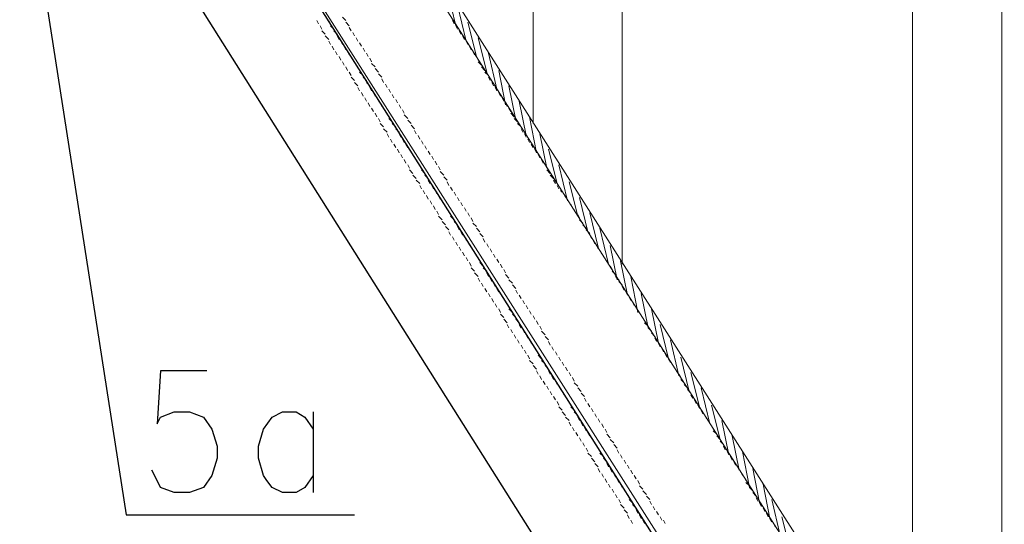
# Model space of a CAD drawing. Header units: millimetres. Extents: x 2063114 to 14983986, y -126020516 to 213791.
# Tile 301 of 656: x 2372744 to 2374239, y -1185523 to -1184757. Entities that reach past the tile are written whole.
import ezdxf

# ---------------------------------------------------------------- set-up
doc = ezdxf.new("R2010")
doc.units = ezdxf.units.MM
doc.layers.add('PDF2_Geometry', color=7, linetype='Continuous')

msp = doc.modelspace()

# ---------------------------------------------------------------- linework, layer by layer
at = {"layer": 'PDF2_Geometry', "linetype": 'ByBlock', "lineweight": 13}
for points in [[(2373658.89781, -1185128.65842), (2373658.89781, -1183168.1424), (2373523.33021, -1183168.1424), (2373523.33021, -1184914.87875)], [(2374235.06009, -1186035.91849), (2374235.06009, -1183168.1424), (2374099.4925, -1183168.1424), (2374099.4925, -1185822.13882)], [(2373239.15967, -1184758.4546), (2373233.94553, -1184753.24046)], [(2373400.79796, -1184758.4546), (2373403.40503, -1184763.66874)], [(2373244.37381, -1184766.27581), (2373239.15967, -1184761.06167)], [(2373246.98088, -1184774.09701), (2373244.37381, -1184768.88288)], [(2373406.0121, -1184766.27581), (2373408.61917, -1184771.48995)], [(2373411.22623, -1184774.09701), (2373413.8333, -1184779.31115)], [(2373252.19501, -1184781.91822), (2373249.58795, -1184776.70408)], [(2373257.40915, -1184789.73943), (2373254.80208, -1184784.52529)], [(2373416.44037, -1184781.91822), (2373419.04744, -1184787.13236)], [(2373421.65451, -1184789.73943), (2373424.26158, -1184794.95357)], [(2373262.62329, -1184797.56064), (2373260.01622, -1184792.3465)], [(2373267.83743, -1184805.38184), (2373265.23036, -1184800.16771)], [(2373426.86865, -1184797.56064), (2373429.47572, -1184802.77478)], [(2373273.05157, -1184813.20305), (2373270.4445, -1184807.98891)], [(2373278.26571, -1184821.02426), (2373275.65864, -1184815.81012)], [(2373432.08279, -1184805.38184), (2373434.68986, -1184810.59598)], [(2373437.29693, -1184813.20305), (2373439.904, -1184818.41719)], [(2373283.47984, -1184828.84547), (2373278.26571, -1184823.63133)], [(2373288.69398, -1184836.66667), (2373283.47984, -1184831.45254)], [(2373439.904, -1184821.02426), (2373445.11813, -1184826.2384)], [(2373445.11813, -1184828.84547), (2373450.33227, -1184834.05961)], [(2373293.90812, -1184844.48788), (2373288.69398, -1184839.27374)], [(2373296.51519, -1184852.30909), (2373293.90812, -1184847.09495)], [(2373450.33227, -1184836.66667), (2373455.54641, -1184841.88081)], [(2373455.54641, -1184844.48788), (2373458.15348, -1184849.70202)], [(2373301.72933, -1184860.1303), (2373299.12226, -1184854.91616)], [(2373306.94347, -1184867.9515), (2373304.3364, -1184862.73737)], [(2373460.76055, -1184852.30909), (2373463.36762, -1184857.52323)], [(2373465.97469, -1184860.1303), (2373468.58176, -1184865.34444)], [(2373312.15761, -1184875.77271), (2373309.55054, -1184870.55857)], [(2373317.37174, -1184883.59392), (2373314.76468, -1184878.37978)], [(2373471.18883, -1184867.9515), (2373473.79589, -1184873.16564)], [(2373476.40296, -1184875.77271), (2373479.01003, -1184880.98685)], [(2373322.58588, -1184891.41513), (2373319.97881, -1184886.20099)], [(2373327.80002, -1184899.23633), (2373325.19295, -1184894.0222)], [(2373481.6171, -1184883.59392), (2373484.22417, -1184888.80806)], [(2373486.83124, -1184891.41513), (2373489.43831, -1184896.62927)], [(2373333.01416, -1184907.05754), (2373327.80002, -1184901.8434)], [(2373338.2283, -1184914.87875), (2373333.01416, -1184909.66461)], [(2373489.43831, -1184899.23633), (2373494.65245, -1184904.45047)], [(2373494.65245, -1184907.05754), (2373499.86659, -1184912.27168)], [(2373343.44244, -1184922.69996), (2373338.2283, -1184917.48582)], [(2373499.86659, -1184914.87875), (2373505.08072, -1184920.09289)], [(2373505.08072, -1184922.69996), (2373507.68779, -1184927.9141)], [(2373346.04951, -1184930.52116), (2373343.44244, -1184925.30703)], [(2373351.26364, -1184938.34237), (2373348.65657, -1184933.12823)], [(2373510.29486, -1184930.52116), (2373512.90193, -1184935.7353)], [(2373515.509, -1184938.34237), (2373518.11607, -1184943.55651)], [(2373356.47778, -1184946.16358), (2373353.87071, -1184940.94944)], [(2373361.69192, -1184953.98479), (2373359.08485, -1184948.77065)], [(2373520.72314, -1184946.16358), (2373523.33021, -1184951.37772)], [(2373525.93728, -1184953.98479), (2373528.54435, -1184959.19893)], [(2373366.90606, -1184961.80599), (2373364.29899, -1184956.59186)], [(2373372.1202, -1184969.6272), (2373369.51313, -1184964.41306)], [(2373531.15142, -1184961.80599), (2373533.75849, -1184967.02013)], [(2373377.33434, -1184977.44841), (2373374.72727, -1184972.23427)], [(2373382.54847, -1184985.26962), (2373379.9414, -1184980.05548)], [(2373536.36555, -1184969.6272), (2373538.97262, -1184974.84134)], [(2373541.57969, -1184977.44841), (2373544.18676, -1184982.66255)], [(2373387.76261, -1184993.09082), (2373382.54847, -1184987.87669)], [(2373392.97675, -1185000.91203), (2373387.76261, -1184995.69789)], [(2373544.18676, -1184985.26962), (2373549.4009, -1184990.48376)], [(2373549.4009, -1184993.09082), (2373554.61504, -1184998.30496)], [(2373395.58382, -1185008.73324), (2373392.97675, -1185003.5191)], [(2373400.79796, -1185016.55445), (2373398.19089, -1185011.34031)], [(2373554.61504, -1185000.91203), (2373557.22211, -1185006.12617)], [(2373559.82918, -1185008.73324), (2373562.43625, -1185013.94738)], [(2373406.0121, -1185024.37565), (2373403.40503, -1185019.16152)], [(2373411.22623, -1185032.19686), (2373408.61917, -1185026.98272)], [(2373565.04332, -1185016.55445), (2373567.65038, -1185019.16152)], [(2373570.25745, -1185021.76859), (2373572.86452, -1185026.98272)], [(2373416.44037, -1185040.01807), (2373413.8333, -1185034.80393)], [(2373421.65451, -1185047.83928), (2373419.04744, -1185042.62514)], [(2373575.47159, -1185029.58979), (2373578.07866, -1185034.80393)], [(2373580.68573, -1185037.411), (2373583.2928, -1185042.62514)], [(2373426.86865, -1185055.66048), (2373424.26158, -1185050.44635)], [(2373432.08279, -1185063.48169), (2373429.47572, -1185058.26755)], [(2373585.89987, -1185045.23221), (2373588.50694, -1185050.44635)], [(2373591.11401, -1185053.05342), (2373593.72108, -1185058.26755)], [(2373437.29693, -1185071.3029), (2373432.08279, -1185066.08876)], [(2373442.51106, -1185079.12411), (2373437.29693, -1185073.90997)], [(2373593.72108, -1185060.87462), (2373598.93521, -1185066.08876)], [(2373598.93521, -1185068.69583), (2373604.14935, -1185073.90997)], [(2373447.7252, -1185086.94531), (2373442.51106, -1185081.73118)], [(2373604.14935, -1185076.51704), (2373609.36349, -1185081.73118)], [(2373609.36349, -1185084.33825), (2373611.97056, -1185089.55238)], [(2373450.33227, -1185094.76652), (2373447.7252, -1185089.55238)], [(2373455.54641, -1185102.58773), (2373452.93934, -1185097.37359)], [(2373614.57763, -1185092.15945), (2373617.1847, -1185097.37359)], [(2373619.79177, -1185099.98066), (2373622.39884, -1185105.1948)], [(2373460.76055, -1185110.40894), (2373458.15348, -1185105.1948)], [(2373465.97469, -1185118.23015), (2373463.36762, -1185113.01601)], [(2373625.00591, -1185107.80187), (2373627.61298, -1185113.01601)], [(2373630.22004, -1185115.62308), (2373632.82711, -1185120.83721)], [(2373471.18883, -1185126.05135), (2373468.58176, -1185120.83721)], [(2373476.40296, -1185133.87256), (2373473.79589, -1185128.65842)], [(2373635.43418, -1185123.44428), (2373638.04125, -1185128.65842)], [(2373640.64832, -1185131.26549), (2373643.25539, -1185136.47963)], [(2373481.6171, -1185141.69377), (2373479.01003, -1185136.47963)], [(2373486.83124, -1185149.51498), (2373481.6171, -1185144.30084)], [(2373643.25539, -1185139.0867), (2373648.46953, -1185144.30084)], [(2373648.46953, -1185146.90791), (2373653.68367, -1185152.12204)], [(2373492.04538, -1185157.33618), (2373486.83124, -1185152.12204)], [(2373497.25952, -1185165.15739), (2373492.04538, -1185159.94325)], [(2373653.68367, -1185154.72911), (2373658.89781, -1185159.94325)], [(2373658.89781, -1185162.55032), (2373661.50487, -1185167.76446)], [(2373499.86659, -1185172.9786), (2373497.25952, -1185167.76446)], [(2373505.08072, -1185180.79981), (2373502.47366, -1185175.58567)], [(2373664.11194, -1185170.37153), (2373666.71901, -1185175.58567)], [(2373669.32608, -1185178.19274), (2373671.93315, -1185183.40687)], [(2373510.29486, -1185188.62101), (2373507.68779, -1185183.40687)], [(2373515.509, -1185196.44222), (2373512.90193, -1185191.22808)], [(2373674.54022, -1185186.01394), (2373677.14729, -1185191.22808)], [(2373520.72314, -1185204.26343), (2373518.11607, -1185199.04929)], [(2373525.93728, -1185212.08464), (2373523.33021, -1185206.8705)], [(2373679.75436, -1185193.83515), (2373682.36143, -1185199.04929)], [(2373684.9685, -1185201.65636), (2373687.57557, -1185206.8705)], [(2373531.15142, -1185219.90584), (2373528.54435, -1185214.6917)], [(2373536.36555, -1185227.72705), (2373533.75849, -1185222.51291)], [(2373690.18264, -1185209.47757), (2373692.78971, -1185214.6917)], [(2373692.78971, -1185217.29877), (2373698.00384, -1185222.51291)], [(2373541.57969, -1185235.54826), (2373536.36555, -1185230.33412)], [(2373546.79383, -1185243.36947), (2373541.57969, -1185238.15533)], [(2373698.00384, -1185225.11998), (2373703.21798, -1185230.33412)], [(2373703.21798, -1185232.94119), (2373708.43212, -1185238.15533)], [(2373549.4009, -1185251.19067), (2373546.79383, -1185245.97653)], [(2373708.43212, -1185240.7624), (2373711.03919, -1185245.97653)], [(2373713.64626, -1185248.5836), (2373716.25333, -1185253.79774)], [(2373554.61504, -1185259.01188), (2373552.00797, -1185253.79774)], [(2373559.82918, -1185266.83309), (2373557.22211, -1185261.61895)], [(2373718.8604, -1185256.40481), (2373721.46747, -1185261.61895)], [(2373724.07454, -1185264.22602), (2373726.6816, -1185269.44016)], [(2373565.04332, -1185274.6543), (2373562.43625, -1185269.44016)], [(2373570.25745, -1185282.4755), (2373567.65038, -1185277.26136)], [(2373729.28867, -1185272.04723), (2373731.89574, -1185277.26136)], [(2373734.50281, -1185279.86843), (2373737.10988, -1185285.08257)], [(2373575.47159, -1185290.29671), (2373572.86452, -1185285.08257)], [(2373580.68573, -1185298.11792), (2373578.07866, -1185292.90378)], [(2373739.71695, -1185287.68964), (2373742.32402, -1185292.90378)], [(2373744.93109, -1185295.51085), (2373747.53816, -1185300.72499)], [(2373585.89987, -1185305.93913), (2373583.2928, -1185300.72499)], [(2373591.11401, -1185313.76033), (2373585.89987, -1185308.54619)], [(2373747.53816, -1185303.33206), (2373752.7523, -1185308.54619)], [(2373752.7523, -1185311.15326), (2373757.96643, -1185316.3674)], [(2373596.32815, -1185321.58154), (2373591.11401, -1185316.3674)], [(2373601.54228, -1185329.40275), (2373596.32815, -1185324.18861)], [(2373757.96643, -1185318.97447), (2373763.18057, -1185324.18861)], [(2373763.18057, -1185326.79568), (2373765.78764, -1185332.00982)], [(2373604.14935, -1185337.22396), (2373601.54228, -1185332.00982)], [(2373609.36349, -1185345.04516), (2373606.75642, -1185339.83102)], [(2373768.39471, -1185334.61689), (2373771.00178, -1185339.83102)], [(2373773.60885, -1185342.43809), (2373776.21592, -1185347.65223)], [(2373614.57763, -1185352.86637), (2373611.97056, -1185347.65223)], [(2373619.79177, -1185360.68758), (2373617.1847, -1185355.47344)], [(2373778.82299, -1185350.2593), (2373781.43006, -1185355.47344)], [(2373784.03713, -1185358.08051), (2373786.6442, -1185363.29465)], [(2373625.00591, -1185368.50879), (2373622.39884, -1185363.29465)], [(2373630.22004, -1185376.32999), (2373627.61298, -1185371.11585)], [(2373789.25126, -1185365.90172), (2373791.85833, -1185371.11585)], [(2373635.43418, -1185384.1512), (2373632.82711, -1185378.93706)], [(2373640.64832, -1185391.97241), (2373635.43418, -1185386.75827)], [(2373794.4654, -1185373.72292), (2373797.07247, -1185378.93706)], [(2373797.07247, -1185381.54413), (2373802.28661, -1185386.75827)], [(2373645.86246, -1185399.79362), (2373640.64832, -1185394.57948)], [(2373651.0766, -1185407.61482), (2373645.86246, -1185402.40068)], [(2373802.28661, -1185389.36534), (2373807.50075, -1185394.57948)], [(2373807.50075, -1185397.18655), (2373812.71489, -1185402.40068)], [(2373653.68367, -1185415.43603), (2373651.0766, -1185410.22189)], [(2373812.71489, -1185405.00775), (2373815.32196, -1185410.22189)], [(2373817.92903, -1185412.82896), (2373820.53609, -1185418.0431)], [(2373658.89781, -1185423.25724), (2373656.29074, -1185418.0431)], [(2373664.11194, -1185431.07845), (2373661.50487, -1185425.86431)], [(2373823.14316, -1185420.65017), (2373825.75023, -1185425.86431)], [(2373828.3573, -1185428.47138), (2373830.96437, -1185433.68551)], [(2373669.32608, -1185438.89965), (2373666.71901, -1185433.68551)], [(2373674.54022, -1185446.72086), (2373671.93315, -1185441.50672)], [(2373833.57144, -1185436.29258), (2373836.17851, -1185441.50672)], [(2373838.78558, -1185444.11379), (2373841.39265, -1185449.32793)], [(2373679.75436, -1185454.54207), (2373677.14729, -1185449.32793)], [(2373684.9685, -1185462.36328), (2373682.36143, -1185457.14914)], [(2373843.99972, -1185451.935), (2373846.60679, -1185457.14914)], [(2373846.60679, -1185459.75621), (2373851.82092, -1185464.97035)], [(2373690.18264, -1185470.18448), (2373684.9685, -1185464.97035)], [(2373695.39677, -1185478.00569), (2373690.18264, -1185472.79155)], [(2373851.82092, -1185467.57741), (2373857.03506, -1185472.79155)], [(2373857.03506, -1185475.39862), (2373862.2492, -1185480.61276)], [(2373700.61091, -1185485.8269), (2373695.39677, -1185480.61276)], [(2373703.21798, -1185493.64811), (2373700.61091, -1185488.43397)], [(2373862.2492, -1185483.21983), (2373864.85627, -1185488.43397)], [(2373867.46334, -1185491.04104), (2373870.07041, -1185496.25518)], [(2373708.43212, -1185501.46931), (2373705.82505, -1185496.25518)], [(2373713.64626, -1185509.29052), (2373711.03919, -1185504.07638)], [(2373872.67748, -1185498.86224), (2373875.28455, -1185504.07638)], [(2373877.89162, -1185506.68345), (2373880.49869, -1185511.89759)], [(2373718.8604, -1185517.11173), (2373716.25333, -1185511.89759)], [(2373724.07454, -1185522.32587), (2373721.46747, -1185517.11173)], [(2373883.10575, -1185514.50466), (2373885.71282, -1185519.7188)], [(2373888.31989, -1185522.32587), (2373890.92696, -1185527.54001)]]:
    msp.add_lwpolyline(points, dxfattribs=at)
for points in [[(2372892.41947, -1183921.58539), (2375207.49689, -1187558.44689), (2375058.89395, -1187654.90845), (2372743.81653, -1184015.43989)], [(2372892.41947, -1183921.58539), (2375207.49689, -1187558.44689), (2375191.85448, -1187568.87517), (2372876.77705, -1183932.01367)]]:
    msp.add_lwpolyline(points, close=True, dxfattribs=at)
at = {"layer": 'PDF2_Geometry', "linetype": 'ByBlock', "lineweight": 25}
for points in [[(2375053.67981, -1187675.765), (2372832.45688, -1184156.22162), (2372819.42153, -1184164.04283), (2372811.60032, -1184291.78922)], [(2372822.0286, -1184427.35681), (2374839.90014, -1187628.83776)], [(2372764.67308, -1184604.63752), (2372905.45481, -1185509.29052), (2373252.19501, -1185509.29052)], [(2373027.98707, -1185290.29671), (2372957.5962, -1185290.29671), (2372952.38206, -1185371.11585), (2372957.5962, -1185360.68758), (2372978.45275, -1185352.86637), (2373001.91637, -1185352.86637), (2373022.77293, -1185360.68758), (2373035.80827, -1185378.93706), (2373043.62948, -1185405.00775), (2373043.62948, -1185423.25724), (2373035.80827, -1185449.32793), (2373022.77293, -1185467.57741), (2373001.91637, -1185475.39862), (2372978.45275, -1185475.39862), (2372957.5962, -1185467.57741), (2372952.38206, -1185457.14914), (2372944.56085, -1185441.50672)], [(2373189.62535, -1185449.32793), (2373176.59001, -1185467.57741), (2373163.55466, -1185475.39862), (2373142.69811, -1185475.39862), (2373127.05569, -1185467.57741), (2373119.23449, -1185457.14914), (2373114.02035, -1185449.32793), (2373106.19914, -1185423.25724), (2373106.19914, -1185405.00775), (2373114.02035, -1185378.93706), (2373127.05569, -1185360.68758), (2373142.69811, -1185352.86637), (2373163.55466, -1185352.86637), (2373176.59001, -1185360.68758), (2373189.62535, -1185378.93706)], [(2373189.62535, -1185352.86637), (2373189.62535, -1185475.39862)]]:
    msp.add_lwpolyline(points, dxfattribs=at)
at = {"layer": 'PDF2_Geometry', "linetype": 'ByBlock', "lineweight": 0}
for points in [[(2373406.0121, -1184766.27581), (2373392.97675, -1184711.52735)], [(2373421.65451, -1184789.73943), (2373408.61917, -1184734.99098)], [(2373194.83949, -1184758.4546), (2373197.44656, -1184763.66874)], [(2373215.69605, -1184763.66874), (2373213.08898, -1184758.4546)], [(2373200.05363, -1184766.27581), (2373202.6607, -1184771.48995)], [(2373202.6607, -1184774.09701), (2373207.87484, -1184779.31115)], [(2373220.91018, -1184771.48995), (2373215.69605, -1184766.27581)], [(2373226.12432, -1184779.31115), (2373220.91018, -1184774.09701)], [(2373437.29693, -1184813.20305), (2373424.26158, -1184761.06167)], [(2373207.87484, -1184781.91822), (2373213.08898, -1184787.13236)], [(2373213.08898, -1184789.73943), (2373215.69605, -1184794.95357)], [(2373228.73139, -1184787.13236), (2373226.12432, -1184781.91822)], [(2373233.94553, -1184794.95357), (2373231.33846, -1184789.73943)], [(2373452.93934, -1184836.66667), (2373439.904, -1184784.52529)], [(2373218.30312, -1184797.56064), (2373220.91018, -1184802.77478)], [(2373239.15967, -1184802.77478), (2373236.5526, -1184797.56064)], [(2373223.51725, -1184805.38184), (2373226.12432, -1184810.59598)], [(2373228.73139, -1184813.20305), (2373231.33846, -1184818.41719)], [(2373244.37381, -1184810.59598), (2373241.76674, -1184805.38184)], [(2373249.58795, -1184818.41719), (2373246.98088, -1184813.20305)], [(2373468.58176, -1184862.73737), (2373455.54641, -1184807.98891)], [(2373233.94553, -1184821.02426), (2373236.5526, -1184826.2384)], [(2373239.15967, -1184828.84547), (2373241.76674, -1184834.05961)], [(2373254.80208, -1184826.2384), (2373252.19501, -1184821.02426)], [(2373260.01622, -1184834.05961), (2373257.40915, -1184828.84547)], [(2373481.6171, -1184886.20099), (2373471.18883, -1184834.05961)], [(2373244.37381, -1184836.66667), (2373246.98088, -1184841.88081)], [(2373246.98088, -1184844.48788), (2373252.19501, -1184849.70202)], [(2373265.23036, -1184841.88081), (2373260.01622, -1184836.66667)], [(2373270.4445, -1184849.70202), (2373265.23036, -1184844.48788)], [(2373252.19501, -1184852.30909), (2373257.40915, -1184857.52323)], [(2373257.40915, -1184860.1303), (2373260.01622, -1184865.34444)], [(2373275.65864, -1184857.52323), (2373270.4445, -1184852.30909)], [(2373278.26571, -1184865.34444), (2373275.65864, -1184860.1303)], [(2373497.25952, -1184909.66461), (2373486.83124, -1184857.52323)], [(2373262.62329, -1184867.9515), (2373265.23036, -1184873.16564)], [(2373267.83743, -1184875.77271), (2373270.4445, -1184880.98685)], [(2373283.47984, -1184873.16564), (2373280.87278, -1184867.9515)], [(2373288.69398, -1184880.98685), (2373286.08691, -1184875.77271)], [(2373273.05157, -1184883.59392), (2373275.65864, -1184888.80806)], [(2373278.26571, -1184891.41513), (2373280.87278, -1184896.62927)], [(2373293.90812, -1184888.80806), (2373291.30105, -1184883.59392)], [(2373299.12226, -1184896.62927), (2373296.51519, -1184891.41513)], [(2373512.90193, -1184933.12823), (2373502.47366, -1184880.98685)], [(2373283.47984, -1184899.23633), (2373286.08691, -1184904.45047)], [(2373288.69398, -1184907.05754), (2373291.30105, -1184912.27168)], [(2373304.3364, -1184904.45047), (2373301.72933, -1184899.23633)], [(2373309.55054, -1184912.27168), (2373304.3364, -1184907.05754)], [(2373528.54435, -1184959.19893), (2373518.11607, -1184904.45047)], [(2373291.30105, -1184914.87875), (2373296.51519, -1184920.09289)], [(2373296.51519, -1184922.69996), (2373301.72933, -1184927.9141)], [(2373314.76468, -1184920.09289), (2373309.55054, -1184914.87875)], [(2373319.97881, -1184927.9141), (2373314.76468, -1184922.69996)], [(2373301.72933, -1184930.52116), (2373304.3364, -1184935.7353)], [(2373306.94347, -1184938.34237), (2373309.55054, -1184943.55651)], [(2373322.58588, -1184935.7353), (2373319.97881, -1184930.52116)], [(2373327.80002, -1184943.55651), (2373325.19295, -1184938.34237)], [(2373544.18676, -1184982.66255), (2373533.75849, -1184930.52116)], [(2373312.15761, -1184946.16358), (2373314.76468, -1184951.37772)], [(2373317.37174, -1184953.98479), (2373319.97881, -1184959.19893)], [(2373333.01416, -1184951.37772), (2373330.40709, -1184946.16358)], [(2373338.2283, -1184959.19893), (2373335.62123, -1184953.98479)], [(2373559.82918, -1185006.12617), (2373546.79383, -1184953.98479)], [(2373322.58588, -1184961.80599), (2373325.19295, -1184967.02013)], [(2373343.44244, -1184967.02013), (2373340.83537, -1184961.80599)], [(2373327.80002, -1184969.6272), (2373330.40709, -1184974.84134)], [(2373333.01416, -1184977.44841), (2373335.62123, -1184982.66255)], [(2373348.65657, -1184974.84134), (2373346.04951, -1184969.6272)], [(2373353.87071, -1184982.66255), (2373351.26364, -1184977.44841)], [(2373575.47159, -1185032.19686), (2373562.43625, -1184977.44841)], [(2373335.62123, -1184985.26962), (2373340.83537, -1184990.48376)], [(2373340.83537, -1184993.09082), (2373346.04951, -1184998.30496)], [(2373359.08485, -1184990.48376), (2373353.87071, -1184985.26962)], [(2373364.29899, -1184998.30496), (2373359.08485, -1184993.09082)], [(2373346.04951, -1185000.91203), (2373351.26364, -1185006.12617)], [(2373351.26364, -1185008.73324), (2373353.87071, -1185013.94738)], [(2373366.90606, -1185006.12617), (2373364.29899, -1185000.91203)], [(2373372.1202, -1185013.94738), (2373369.51313, -1185008.73324)], [(2373591.11401, -1185055.66048), (2373578.07866, -1185003.5191)], [(2373356.47778, -1185016.55445), (2373359.08485, -1185021.76859)], [(2373361.69192, -1185024.37565), (2373364.29899, -1185029.58979)], [(2373377.33434, -1185021.76859), (2373374.72727, -1185016.55445)], [(2373382.54847, -1185029.58979), (2373379.9414, -1185024.37565)], [(2373606.75642, -1185079.12411), (2373593.72108, -1185026.98272)], [(2373366.90606, -1185032.19686), (2373369.51313, -1185037.411)], [(2373372.1202, -1185040.01807), (2373374.72727, -1185045.23221)], [(2373387.76261, -1185037.411), (2373385.15554, -1185032.19686)], [(2373392.97675, -1185045.23221), (2373390.36968, -1185040.01807)], [(2373377.33434, -1185047.83928), (2373379.9414, -1185053.05342)], [(2373379.9414, -1185055.66048), (2373385.15554, -1185060.87462)], [(2373398.19089, -1185053.05342), (2373395.58382, -1185047.83928)], [(2373403.40503, -1185060.87462), (2373398.19089, -1185055.66048)], [(2373622.39884, -1185102.58773), (2373609.36349, -1185050.44635)], [(2373385.15554, -1185063.48169), (2373390.36968, -1185068.69583)], [(2373390.36968, -1185071.3029), (2373395.58382, -1185076.51704)], [(2373408.61917, -1185068.69583), (2373403.40503, -1185063.48169)], [(2373411.22623, -1185076.51704), (2373408.61917, -1185071.3029)], [(2373638.04125, -1185128.65842), (2373625.00591, -1185073.90997)], [(2373395.58382, -1185079.12411), (2373398.19089, -1185084.33825)], [(2373400.79796, -1185086.94531), (2373403.40503, -1185092.15945)], [(2373416.44037, -1185084.33825), (2373413.8333, -1185079.12411)], [(2373421.65451, -1185092.15945), (2373419.04744, -1185086.94531)], [(2373406.0121, -1185094.76652), (2373408.61917, -1185099.98066)], [(2373411.22623, -1185102.58773), (2373413.8333, -1185107.80187)], [(2373426.86865, -1185099.98066), (2373424.26158, -1185094.76652)], [(2373432.08279, -1185107.80187), (2373429.47572, -1185102.58773)], [(2373651.0766, -1185152.12204), (2373640.64832, -1185099.98066)], [(2373416.44037, -1185110.40894), (2373419.04744, -1185115.62308)], [(2373421.65451, -1185118.23015), (2373424.26158, -1185123.44428)], [(2373437.29693, -1185115.62308), (2373434.68986, -1185110.40894)], [(2373442.51106, -1185123.44428), (2373439.904, -1185118.23015)], [(2373426.86865, -1185126.05135), (2373429.47572, -1185131.26549)], [(2373429.47572, -1185133.87256), (2373434.68986, -1185139.0867)], [(2373447.7252, -1185131.26549), (2373442.51106, -1185126.05135)], [(2373452.93934, -1185139.0867), (2373447.7252, -1185133.87256)], [(2373666.71901, -1185175.58567), (2373656.29074, -1185123.44428)], [(2373434.68986, -1185141.69377), (2373439.904, -1185146.90791)], [(2373455.54641, -1185146.90791), (2373452.93934, -1185141.69377)], [(2373682.36143, -1185201.65636), (2373671.93315, -1185146.90791)], [(2373439.904, -1185149.51498), (2373442.51106, -1185154.72911)], [(2373445.11813, -1185157.33618), (2373447.7252, -1185162.55032)], [(2373460.76055, -1185154.72911), (2373458.15348, -1185149.51498)], [(2373465.97469, -1185162.55032), (2373463.36762, -1185157.33618)], [(2373450.33227, -1185165.15739), (2373452.93934, -1185170.37153)], [(2373455.54641, -1185172.9786), (2373458.15348, -1185178.19274)], [(2373471.18883, -1185170.37153), (2373468.58176, -1185165.15739)], [(2373476.40296, -1185178.19274), (2373473.79589, -1185172.9786)], [(2373698.00384, -1185225.11998), (2373687.57557, -1185172.9786)], [(2373460.76055, -1185180.79981), (2373463.36762, -1185186.01394)], [(2373465.97469, -1185188.62101), (2373468.58176, -1185193.83515)], [(2373481.6171, -1185186.01394), (2373479.01003, -1185180.79981)], [(2373486.83124, -1185193.83515), (2373484.22417, -1185188.62101)], [(2373471.18883, -1185196.44222), (2373473.79589, -1185201.65636)], [(2373473.79589, -1185204.26343), (2373479.01003, -1185209.47757)], [(2373492.04538, -1185201.65636), (2373486.83124, -1185196.44222)], [(2373497.25952, -1185209.47757), (2373492.04538, -1185204.26343)], [(2373713.64626, -1185248.5836), (2373703.21798, -1185196.44222)], [(2373479.01003, -1185212.08464), (2373484.22417, -1185217.29877)], [(2373484.22417, -1185219.90584), (2373486.83124, -1185225.11998)], [(2373502.47366, -1185217.29877), (2373497.25952, -1185212.08464)], [(2373505.08072, -1185225.11998), (2373502.47366, -1185219.90584)], [(2373729.28867, -1185272.04723), (2373716.25333, -1185219.90584)], [(2373489.43831, -1185227.72705), (2373492.04538, -1185232.94119)], [(2373494.65245, -1185235.54826), (2373497.25952, -1185240.7624)], [(2373510.29486, -1185232.94119), (2373507.68779, -1185227.72705)], [(2373515.509, -1185240.7624), (2373512.90193, -1185235.54826)], [(2373499.86659, -1185243.36947), (2373502.47366, -1185248.5836)], [(2373505.08072, -1185251.19067), (2373507.68779, -1185256.40481)], [(2373520.72314, -1185248.5836), (2373518.11607, -1185243.36947)], [(2373525.93728, -1185256.40481), (2373523.33021, -1185251.19067)], [(2373744.93109, -1185298.11792), (2373731.89574, -1185243.36947)], [(2373510.29486, -1185259.01188), (2373512.90193, -1185264.22602)], [(2373515.509, -1185266.83309), (2373518.11607, -1185272.04723)], [(2373531.15142, -1185264.22602), (2373528.54435, -1185259.01188)], [(2373536.36555, -1185272.04723), (2373531.15142, -1185266.83309)], [(2373518.11607, -1185274.6543), (2373523.33021, -1185279.86843)], [(2373523.33021, -1185282.4755), (2373528.54435, -1185287.68964)], [(2373541.57969, -1185279.86843), (2373536.36555, -1185274.6543)], [(2373546.79383, -1185287.68964), (2373541.57969, -1185282.4755)], [(2373760.5735, -1185321.58154), (2373747.53816, -1185269.44016)], [(2373528.54435, -1185290.29671), (2373531.15142, -1185295.51085)], [(2373533.75849, -1185298.11792), (2373536.36555, -1185303.33206)], [(2373549.4009, -1185295.51085), (2373546.79383, -1185290.29671)], [(2373554.61504, -1185303.33206), (2373552.00797, -1185298.11792)], [(2373776.21592, -1185345.04516), (2373763.18057, -1185292.90378)], [(2373538.97262, -1185305.93913), (2373541.57969, -1185311.15326)], [(2373559.82918, -1185311.15326), (2373557.22211, -1185305.93913)], [(2373544.18676, -1185313.76033), (2373546.79383, -1185318.97447)], [(2373549.4009, -1185321.58154), (2373552.00797, -1185326.79568)], [(2373565.04332, -1185318.97447), (2373562.43625, -1185313.76033)], [(2373570.25745, -1185326.79568), (2373567.65038, -1185321.58154)], [(2373791.85833, -1185371.11585), (2373778.82299, -1185316.3674)], [(2373554.61504, -1185329.40275), (2373557.22211, -1185334.61689)], [(2373559.82918, -1185337.22396), (2373562.43625, -1185342.43809)], [(2373575.47159, -1185334.61689), (2373572.86452, -1185329.40275)], [(2373580.68573, -1185342.43809), (2373578.07866, -1185337.22396)], [(2373807.50075, -1185394.57948), (2373794.4654, -1185342.43809)], [(2373562.43625, -1185345.04516), (2373567.65038, -1185350.2593)], [(2373567.65038, -1185352.86637), (2373572.86452, -1185358.08051)], [(2373585.89987, -1185350.2593), (2373580.68573, -1185345.04516)], [(2373591.11401, -1185358.08051), (2373585.89987, -1185352.86637)], [(2373572.86452, -1185360.68758), (2373578.07866, -1185365.90172)], [(2373578.07866, -1185368.50879), (2373580.68573, -1185373.72292)], [(2373593.72108, -1185365.90172), (2373591.11401, -1185360.68758)], [(2373598.93521, -1185373.72292), (2373596.32815, -1185368.50879)], [(2373820.53609, -1185418.0431), (2373810.10782, -1185365.90172)], [(2373583.2928, -1185376.32999), (2373585.89987, -1185381.54413)], [(2373588.50694, -1185384.1512), (2373591.11401, -1185389.36534)], [(2373604.14935, -1185381.54413), (2373601.54228, -1185376.32999)], [(2373609.36349, -1185389.36534), (2373606.75642, -1185384.1512)], [(2373593.72108, -1185391.97241), (2373596.32815, -1185397.18655)], [(2373598.93521, -1185399.79362), (2373601.54228, -1185405.00775)], [(2373614.57763, -1185397.18655), (2373611.97056, -1185391.97241)], [(2373619.79177, -1185405.00775), (2373617.1847, -1185399.79362)], [(2373836.17851, -1185441.50672), (2373825.75023, -1185389.36534)], [(2373604.14935, -1185407.61482), (2373606.75642, -1185412.82896)], [(2373606.75642, -1185415.43603), (2373611.97056, -1185420.65017)], [(2373625.00591, -1185412.82896), (2373622.39884, -1185407.61482)], [(2373630.22004, -1185420.65017), (2373625.00591, -1185415.43603)], [(2373851.82092, -1185467.57741), (2373841.39265, -1185412.82896)], [(2373611.97056, -1185423.25724), (2373617.1847, -1185428.47138)], [(2373617.1847, -1185431.07845), (2373622.39884, -1185436.29258)], [(2373635.43418, -1185428.47138), (2373630.22004, -1185423.25724)], [(2373638.04125, -1185436.29258), (2373635.43418, -1185431.07845)], [(2373622.39884, -1185438.89965), (2373625.00591, -1185444.11379)], [(2373627.61298, -1185446.72086), (2373630.22004, -1185451.935)], [(2373643.25539, -1185444.11379), (2373640.64832, -1185438.89965)], [(2373648.46953, -1185451.935), (2373645.86246, -1185446.72086)], [(2373867.46334, -1185491.04104), (2373857.03506, -1185438.89965)], [(2373632.82711, -1185454.54207), (2373635.43418, -1185459.75621)], [(2373638.04125, -1185462.36328), (2373640.64832, -1185467.57741)], [(2373653.68367, -1185459.75621), (2373651.0766, -1185454.54207)], [(2373658.89781, -1185467.57741), (2373656.29074, -1185462.36328)], [(2373883.10575, -1185514.50466), (2373872.67748, -1185462.36328)], [(2373643.25539, -1185470.18448), (2373645.86246, -1185475.39862)], [(2373664.11194, -1185475.39862), (2373661.50487, -1185470.18448)], [(2373648.46953, -1185478.00569), (2373651.0766, -1185483.21983)], [(2373653.68367, -1185485.8269), (2373656.29074, -1185491.04104)], [(2373669.32608, -1185483.21983), (2373666.71901, -1185478.00569)], [(2373674.54022, -1185491.04104), (2373669.32608, -1185485.8269)], [(2373898.74817, -1185540.57535), (2373885.71282, -1185485.8269)], [(2373656.29074, -1185493.64811), (2373661.50487, -1185498.86224)], [(2373661.50487, -1185501.46931), (2373666.71901, -1185506.68345)], [(2373679.75436, -1185498.86224), (2373674.54022, -1185493.64811)], [(2373682.36143, -1185506.68345), (2373679.75436, -1185501.46931)], [(2373666.71901, -1185509.29052), (2373669.32608, -1185514.50466)], [(2373671.93315, -1185517.11173), (2373674.54022, -1185522.32587)], [(2373687.57557, -1185514.50466), (2373684.9685, -1185509.29052)], [(2373692.78971, -1185522.32587), (2373690.18264, -1185517.11173)], [(2373914.39058, -1185564.03897), (2373901.35524, -1185511.89759)]]:
    msp.add_lwpolyline(points, dxfattribs=at)

doc.saveas('drawing.dxf')
